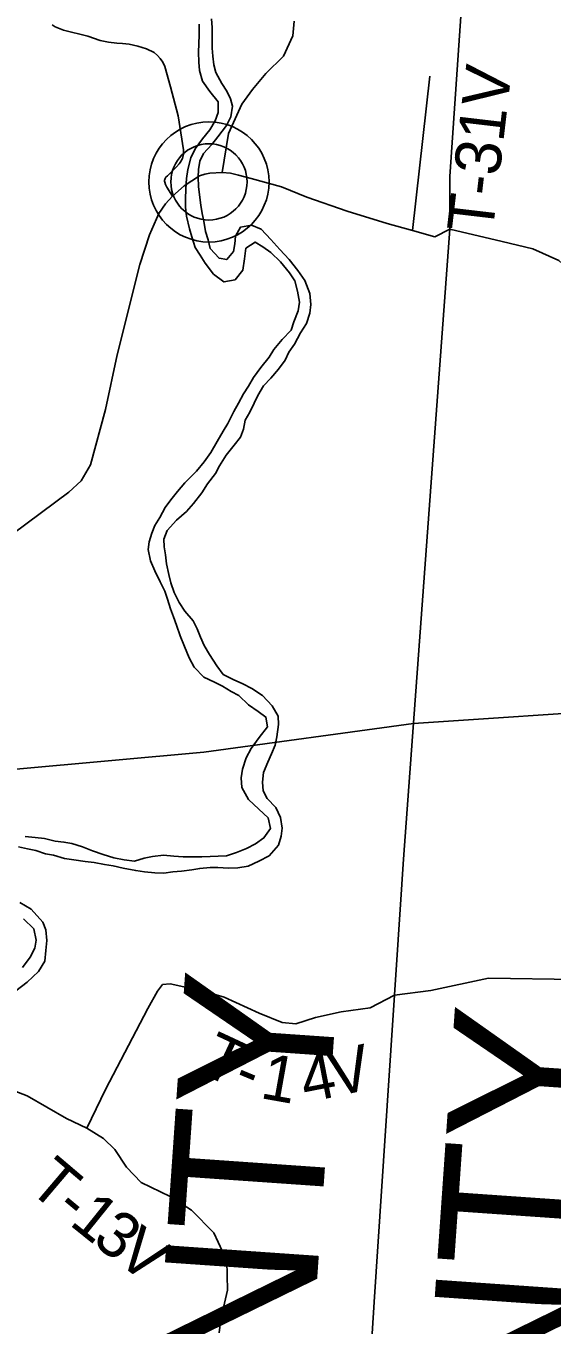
# Model space of a CAD drawing. Extents: x -15 to 405, y -40 to 87.
# Drawn here: x 0.38 to 1.031, y -21.816 to -20.207 of the extents above; entities that cross this region are included whole.
import ezdxf

# ---------------------------------------------------------------- set-up
doc = ezdxf.new("R2010")
doc.units = 0
for name, color, linetype in [('GM_P_State_Alignment', 7, 'Continuous'), ('GM_P_State_Location', 7, 'Continuous'), ('GM_X_Major_Lake_Text', 7, 'Continuous'), ('GM_X_Minor_River', 7, 'Continuous'), ('GM_X_State_Location', 7, 'Continuous'), ('GM_X_State_Route', 7, 'Continuous'), ('GM_X_Township_Road', 7, 'Continuous'), ('GM_X_Township_Subdivision_Text', 7, 'Continuous'), ('GM_X_Township_Text', 7, 'Continuous')]:
    doc.layers.add(name, color=color, linetype=linetype)

msp = doc.modelspace()

# ---------------------------------------------------------------- linework, layer by layer
at = {"layer": 'GM_P_State_Location'}
for points in [[(0.8797, -20.2695), (0.8583, -20.4607)], [(0.455, -21.572), (0.478, -21.5245), (0.5307, -21.4239), (0.5427, -21.4027), (0.5488, -21.3943), (0.5582, -21.3935), (0.5996, -21.4025), (0.625, -21.41), (0.6683, -21.4296), (0.6967, -21.4413), (0.7138, -21.4432), (0.738, -21.4351), (0.7699, -21.4282), (0.8058, -21.4232), (0.8359, -21.4075)], [(0.8359, -21.4075), (0.8808, -21.4017), (0.9525, -21.3865), (1.0608, -21.3883), (1.0885, -21.4054), (1.1371, -21.4114), (1.2062, -21.4167), (1.2848, -21.4102), (1.3236, -21.4049)], [(0.6188, -21.8256), (0.621, -21.8089), (0.6293, -21.7728), (0.6284, -21.7365), (0.6123, -21.7016), (0.5846, -21.6736), (0.558, -21.657), (0.5223, -21.6393), (0.5041, -21.6204), (0.4896, -21.5988), (0.4755, -21.5852), (0.455, -21.572), (0.4299, -21.5603), (0.3813, -21.5323), (0.3411, -21.5169)]]:
    msp.add_lwpolyline(points, dxfattribs=at)
at = {"layer": 'GM_X_Major_Lake_Text'}
msp.add_lwpolyline([(0.6227, -20.3889), (0.6304, -20.3406), (0.647, -20.3042), (0.6602, -20.286), (0.6768, -20.2661), (0.6983, -20.2446), (0.7099, -20.2198), (0.7116, -20.2015)], dxfattribs=at)
at = {"layer": 'GM_X_State_Location'}
for points in [[(0.8594, -21.0713), (1.1313, -21.0528), (1.1621, -21.0489), (1.2686, -21.0355), (1.3387, -21.0145), (1.3944, -20.9859), (1.4388, -20.9525), (1.521, -20.8829), (1.6991, -20.7258), (1.7688, -20.6714), (1.8396, -20.6216), (2.1043, -20.4588)], [(-0.6646, -21.2424), (-0.6495, -21.2338), (-0.5579, -21.2096), (-0.4892, -21.2057), (-0.3094, -21.1893), (-0.0414, -21.1648), (0.1303, -21.1492), (0.5997, -21.1065), (0.8594, -21.0713)]]:
    msp.add_lwpolyline(points, dxfattribs=at)
at = {"layer": 'GM_X_State_Route'}
for p, q in [((0.9244, -20.1067), (0.9043, -20.3936)), ((0.9043, -20.3936), (0.9043, -20.4591)), ((0.9043, -20.4591), (0.8789, -20.8062)), ((0.8789, -20.8062), (0.847, -21.2392)), ((0.847, -21.2392), (0.811, -21.7809)), ((0.811, -21.7809), (0.7722, -22.4352))]:
    msp.add_line(p, q, dxfattribs=at)
at = {"layer": 'GM_X_Township_Road'}
for points in [[(0.5949, -20.4196), (0.5934, -20.4063), (0.5927, -20.3946), (0.5931, -20.3851), (0.595, -20.3748), (0.5996, -20.3654), (0.6098, -20.354), (0.617, -20.3445), (0.6281, -20.3308), (0.6334, -20.3198), (0.6353, -20.3069), (0.6327, -20.2975), (0.6285, -20.288), (0.6221, -20.2785), (0.6149, -20.2652), (0.6122, -20.2557), (0.6111, -20.2447), (0.6103, -20.2348), (0.6103, -20.2235), (0.61, -20.2094), (0.6092, -20.1984)], [(0.594, -20.2052), (0.594, -20.2185), (0.5936, -20.2295), (0.5932, -20.2398), (0.5936, -20.2523), (0.5947, -20.2625), (0.5981, -20.2758), (0.6072, -20.2887), (0.6175, -20.3012), (0.6175, -20.3145), (0.6137, -20.3248), (0.6072, -20.3358), (0.5981, -20.3471), (0.5893, -20.3597), (0.5836, -20.3707), (0.5802, -20.3851), (0.5786, -20.3961)], [(0.5786, -20.3961), (0.5775, -20.409), (0.5771, -20.4219), (0.5771, -20.4317), (0.5782, -20.4431), (0.582, -20.4587), (0.585, -20.4685), (0.5892, -20.4815), (0.5953, -20.4913), (0.6017, -20.5012), (0.6119, -20.5149), (0.6248, -20.5244), (0.6385, -20.5217), (0.648, -20.5096), (0.6503, -20.4959), (0.6518, -20.4826), (0.6636, -20.4751), (0.6731, -20.4808), (0.683, -20.488), (0.6947, -20.4994), (0.7061, -20.513), (0.7125, -20.5229), (0.716, -20.5358), (0.7182, -20.5495), (0.7167, -20.5601), (0.7114, -20.5737), (0.7079, -20.584), (0.6969, -20.5957), (0.6866, -20.6079), (0.6806, -20.6174), (0.6703, -20.6303), (0.6615, -20.6428), (0.6551, -20.6534), (0.649, -20.6629), (0.6429, -20.6746), (0.6372, -20.6849), (0.6296, -20.6997), (0.6239, -20.7091), (0.6163, -20.722), (0.6087, -20.7357), (0.6003, -20.7471), (0.5908, -20.7588), (0.5763, -20.7732), (0.5672, -20.7839), (0.5589, -20.7941), (0.552, -20.8036), (0.5452, -20.8161), (0.5391, -20.826), (0.5353, -20.8354), (0.5322, -20.8461), (0.5311, -20.8555), (0.5337, -20.8696), (0.5394, -20.8821), (0.5458, -20.8958), (0.5515, -20.9072), (0.5549, -20.917), (0.5587, -20.9292), (0.5621, -20.939), (0.5659, -20.9493), (0.5705, -20.9626), (0.5758, -20.9759), (0.5818, -20.9899), (0.5879, -21.0013), (0.6, -21.0138), (0.6129, -21.0199), (0.6228, -21.0249), (0.6338, -21.0313), (0.6433, -21.0366), (0.655, -21.048), (0.6672, -21.0564), (0.6767, -21.0632), (0.6786, -21.0754), (0.6683, -21.0883), (0.6584, -21.1019), (0.6523, -21.1137), (0.6477, -21.1277), (0.6462, -21.1383), (0.647, -21.1505), (0.6553, -21.1653), (0.6678, -21.1771), (0.6796, -21.1881), (0.6822, -21.2013), (0.6742, -21.2127), (0.664, -21.2203), (0.6526, -21.226), (0.6404, -21.2309), (0.6279, -21.2351), (0.6176, -21.2355), (0.6078, -21.2358), (0.5975, -21.2362), (0.5744, -21.2362), (0.5626, -21.2354), (0.5501, -21.2343), (0.5364, -21.2358), (0.5261, -21.238), (0.514, -21.2415), (0.5014, -21.2399), (0.4885, -21.2376), (0.4752, -21.2335), (0.462, -21.2289), (0.4498, -21.2239)], [(0.4768, -21.2456), (0.4878, -21.2475), (0.4999, -21.2502), (0.5155, -21.2532), (0.5265, -21.2547), (0.5394, -21.2559), (0.5504, -21.2563), (0.5614, -21.2548), (0.5724, -21.254), (0.585, -21.2525), (0.5948, -21.2506), (0.6078, -21.2495), (0.6172, -21.2495), (0.6302, -21.2503), (0.6419, -21.2499), (0.6548, -21.2476), (0.6681, -21.2416), (0.6807, -21.2351), (0.6925, -21.2219), (0.6955, -21.2105), (0.6967, -21.2006), (0.6948, -21.1877), (0.6891, -21.1752), (0.6781, -21.1638), (0.6732, -21.1543), (0.6724, -21.1437), (0.6736, -21.1319), (0.6789, -21.119), (0.6838, -21.1088), (0.688, -21.0978), (0.6903, -21.0875), (0.6922, -21.0723), (0.6919, -21.0621), (0.6843, -21.0492), (0.6725, -21.0366), (0.6592, -21.0279), (0.6482, -21.0218), (0.6361, -21.0165), (0.6239, -21.0104), (0.616, -20.9998), (0.6069, -20.9858), (0.6004, -20.9747), (0.5959, -20.9641), (0.5917, -20.9539), (0.5868, -20.944), (0.5762, -20.9322), (0.5694, -20.9212), (0.5633, -20.9087), (0.5591, -20.8969), (0.5565, -20.8867), (0.5538, -20.8734), (0.5523, -20.8624), (0.5508, -20.8525), (0.5505, -20.843), (0.5543, -20.832), (0.566, -20.8195), (0.5782, -20.8085), (0.587, -20.7987), (0.5972, -20.7854), (0.6044, -20.7744), (0.6143, -20.7615), (0.6193, -20.752), (0.6276, -20.7387), (0.6375, -20.7266), (0.6451, -20.7164), (0.6489, -20.7065), (0.6512, -20.6955), (0.6569, -20.6856), (0.6623, -20.6743), (0.6668, -20.6648), (0.6737, -20.653), (0.6828, -20.6435), (0.6923, -20.6325), (0.7007, -20.6212), (0.7052, -20.6113), (0.7121, -20.6014), (0.7197, -20.5874), (0.7269, -20.576), (0.7311, -20.5631), (0.7323, -20.5521), (0.7311, -20.5385), (0.7247, -20.5225), (0.7164, -20.51), (0.7054, -20.4967), (0.694, -20.4842), (0.683, -20.472), (0.6708, -20.4591), (0.6587, -20.4542), (0.6454, -20.4564), (0.6389, -20.4678), (0.6382, -20.4773), (0.6366, -20.4868), (0.6283, -20.4967), (0.6188, -20.4951), (0.6078, -20.483), (0.6051, -20.4724), (0.6021, -20.4617), (0.5999, -20.4492), (0.598, -20.4397), (0.5961, -20.4291), (0.5949, -20.4196)], [(0.4498, -21.2239), (0.4365, -21.2198), (0.4267, -21.2179), (0.416, -21.2167), (0.4024, -21.2137), (0.391, -21.2121), (0.3788, -21.211)], [(0.3705, -21.2239), (0.3815, -21.2262), (0.3917, -21.2285), (0.4039, -21.2323), (0.4137, -21.2342), (0.4274, -21.2384), (0.4388, -21.2399), (0.4528, -21.2422), (0.4642, -21.2433), (0.4768, -21.2456)], [(0.3669, -21.4022), (0.3813, -21.3913), (0.395, -21.3784), (0.403, -21.3655), (0.4041, -21.3522), (0.4053, -21.3397), (0.4041, -21.3268), (0.4004, -21.3173), (0.3859, -21.3009), (0.3719, -21.2926)], [(0.3768, -21.3131), (0.3893, -21.3252), (0.3924, -21.3396), (0.3905, -21.3495), (0.3847, -21.3605), (0.3752, -21.3734)]]:
    msp.add_lwpolyline(points, dxfattribs=at)
at = {"layer": 'GM_X_Township_Subdivision_Text'}
for radius in [0.0744, 0.0472]:
    msp.add_circle((0.6062, -20.4005), radius, dxfattribs=at)
at = {"layer": 'GM_X_Township_Text'}
for points in [[(0.5694, -20.3779), (0.5707, -20.3764), (0.5734, -20.3714), (0.5746, -20.3662), (0.5745, -20.3608), (0.5679, -20.3188), (0.5587, -20.2828), (0.5514, -20.2574), (0.5489, -20.2521), (0.5458, -20.2476), (0.5425, -20.2438), (0.5384, -20.2404), (0.5287, -20.2357), (0.5181, -20.2322), (0.5074, -20.2298), (0.4992, -20.229), (0.4922, -20.2288), (0.482, -20.2276), (0.4716, -20.2253), (0.4562, -20.2201), (0.4262, -20.2126), (0.4156, -20.2084), (0.412, -20.2061)], [(0.5611, -20.4181), (0.5542, -20.4071), (0.5524, -20.4035), (0.5514, -20.4008), (0.5512, -20.3996), (0.5512, -20.3983), (0.5514, -20.3973), (0.5518, -20.3963), (0.553, -20.3947), (0.5548, -20.393), (0.5662, -20.3817), (0.5694, -20.3779)], [(0.5611, -20.4181), (0.5754, -20.4052), (0.5947, -20.393), (0.6012, -20.3908), (0.6073, -20.3896), (0.6227, -20.3889), (0.6329, -20.3898), (0.6427, -20.392), (0.6584, -20.3962), (0.6959, -20.4064), (0.7274, -20.4192), (0.7775, -20.4369), (0.8269, -20.4519), (0.8583, -20.4607), (0.886, -20.4685), (0.9043, -20.4591)], [(0.1558, -21.0163), (0.1587, -21.0105), (0.1869, -20.974), (0.2459, -20.9261), (0.3275, -20.8626), (0.4326, -20.7846), (0.4481, -20.7705), (0.4594, -20.7508), (0.4782, -20.6821), (0.4927, -20.6146), (0.5208, -20.5027), (0.5324, -20.4659), (0.5441, -20.4397), (0.5524, -20.4276), (0.5611, -20.4181)], [(0.9043, -20.4591), (0.9692, -20.4741), (1.0071, -20.4833), (1.0393, -20.4976), (1.0625, -20.5186), (1.0883, -20.5361), (1.1259, -20.5539), (1.1544, -20.5596), (1.1912, -20.5557), (1.2729, -20.5489), (1.334, -20.5496), (1.3918, -20.5575), (1.4586, -20.5829), (1.5243, -20.6045), (1.595, -20.6174), (1.6675, -20.6272), (1.7093, -20.6272), (1.7446, -20.6184), (1.7537, -20.6143)]]:
    msp.add_lwpolyline(points, dxfattribs=at)

# ---------------------------------------------------------------- texts
at = {"layer": 'GM_P_State_Alignment'}
for s, p in [('VINTON  COUNTY', (0.6156, -23.5485)), ('MEIGS  COUNTY', (0.9594, -23.4509))]:
    msp.add_text(s, height=0.189394, rotation=86.0177, dxfattribs=at).set_placement(p)
at = {"layer": 'GM_X_Minor_River'}
for s, height, rotation, p in [('T-31V', 0.05682, 83.2899, (0.9572, -20.4654)), ('T', 0.0568, 335.0336, (0.5929, -21.503)), ('V', 0.0568, 12.3806, (0.7612, -21.5337)), ('1', 0.0568, 349.8632, (0.6682, -21.5347)), ('4', 0.0568, 11.0329, (0.7254, -21.5407)), ('-', 0.0568, 337.375, (0.6337, -21.5219)), ('T', 0.0568, 319.6479, (0.3803, -21.6473)), ('-', 0.0568, 320.144, (0.4131, -21.6752)), ('1', 0.0568, 321.137, (0.4319, -21.6908)), ('3', 0.0568, 322.0707, (0.4599, -21.7134)), ('V', 0.0568, 323.3424, (0.4886, -21.7357))]:
    msp.add_text(s, height=height, rotation=rotation, dxfattribs=at).set_placement(p)

doc.saveas('drawing.dxf')
